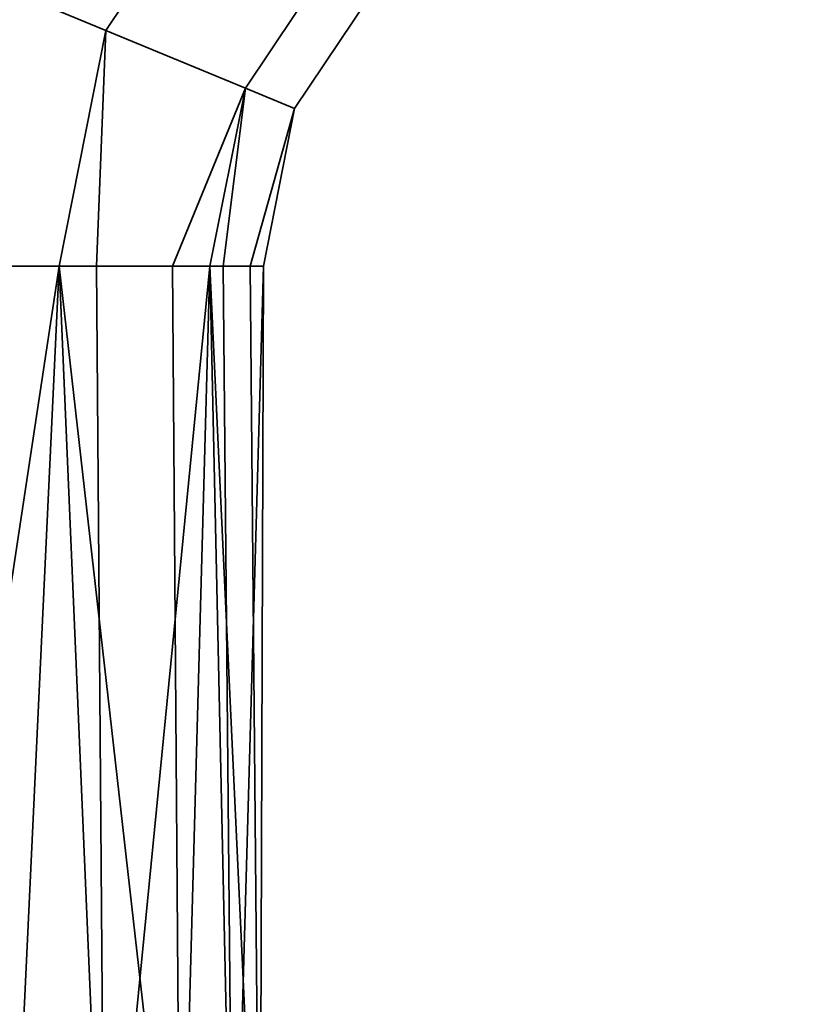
# Model space of a CAD drawing. Header units: millimetres. Extents: x -625 to 3625, y -115 to 71.
# Tile 787 of 1056: x 2565 to 2584, y 21 to 45. Entities that reach past the tile are written whole.
import ezdxf

# ---------------------------------------------------------------- set-up
doc = ezdxf.new("R2010")
doc.units = ezdxf.units.MM
doc.layers.add('151', color=7, linetype='Continuous', true_color=0xffffff)

# ---------------------------------------------------------------- blocks, each defined once
blk = doc.blocks.new('UG_SURFACE_003')
at = {"layer": '151', "color": 252, "linetype": 'Continuous', "lineweight": 35}
for points in [[(3625, -31, 2235), (3625, 69, 2235), (2275, 69, 2235), (2275, -31, 2235)], [(2425, -31, 2085), (2425, 69, 2085), (3475, 69, 2085), (3475, -31, 2085)]]:
    blk.add_3dface(points, dxfattribs=at)
blk = doc.blocks.new('UG_SURFACE_157')
at = {"layer": '151', "color": 43, "linetype": 'Continuous', "lineweight": 35}
for points in [[(2570.42, 49.58, 1092.853), (2567.176, 44.726, 1092.853), (2562.186, 46.793, 1089.734), (2566.6, 53.4, 1089.734)], [(2566.6, 53.4, 1118.266), (2562.186, 46.793, 1118.266), (2567.176, 44.726, 1115.147), (2570.42, 49.58, 1115.147)], [(2573.012, 46.988, 1097.899), (2570.563, 43.323, 1097.899), (2567.176, 44.726, 1092.853), (2570.42, 49.58, 1092.853)], [(2570.42, 49.58, 1115.147), (2567.176, 44.726, 1115.147), (2570.563, 43.323, 1110.101), (2573.012, 46.988, 1110.101)], [(2573.929, 46.071, 1104), (2571.761, 42.827, 1104), (2570.563, 43.323, 1097.899), (2573.012, 46.988, 1097.899)], [(2573.012, 46.988, 1110.101), (2570.563, 43.323, 1110.101), (2571.761, 42.827, 1104), (2573.929, 46.071, 1104)], [(2562.186, 46.793, 1089.734), (2567.176, 44.726, 1092.853), (2566.037, 39, 1092.853), (2561.978, 39, 1090.51)], [(2564.694, 39, 1115.923), (2566.037, 39, 1115.147), (2567.176, 44.726, 1115.147), (2562.186, 46.793, 1118.266)], [(2570.563, 43.323, 1110.101), (2567.176, 44.726, 1115.147), (2566.037, 39, 1115.147), (2568.792, 39, 1111.356)], [(2566.948, 39, 1094.107), (2566.037, 39, 1092.853), (2567.176, 44.726, 1092.853)], [(2567.176, 44.726, 1092.853), (2570.563, 43.323, 1097.899), (2569.703, 39, 1097.899), (2566.948, 39, 1094.107)], [(2568.792, 39, 1111.356), (2569.703, 39, 1110.101), (2570.563, 43.323, 1110.101)], [(2571.761, 42.827, 1104), (2570.563, 43.323, 1110.101), (2569.703, 39, 1110.101), (2570.678, 39, 1105.517)], [(2570.026, 39, 1099.416), (2569.703, 39, 1097.899), (2570.563, 43.323, 1097.899)], [(2570.563, 43.323, 1097.899), (2571.761, 42.827, 1104), (2571, 39, 1104), (2570.026, 39, 1099.416)], [(2570.678, 39, 1105.517), (2571, 39, 1104), (2571.761, 42.827, 1104)], [(2562.101, 13, 1090.297), (2561.978, 39, 1090.51), (2566.037, 39, 1092.853)], [(2566.037, 39, 1092.853), (2567.147, 13, 1093.963), (2562.101, 13, 1090.297)], [(2566.037, 39, 1115.147), (2564.694, 39, 1115.923), (2564.817, 13, 1116.135)], [(2566.037, 39, 1115.147), (2564.817, 13, 1116.135), (2568.99, 13, 1111.5)], [(2568.99, 13, 1111.5), (2568.792, 39, 1111.356), (2566.037, 39, 1115.147)], [(2566.037, 39, 1092.853), (2566.948, 39, 1094.107), (2567.147, 13, 1093.963)], [(2567.147, 13, 1093.963), (2566.948, 39, 1094.107), (2569.703, 39, 1097.899)], [(2569.703, 39, 1097.899), (2570.266, 13, 1099.365), (2567.147, 13, 1093.963)], [(2569.703, 39, 1110.101), (2568.792, 39, 1111.356), (2568.99, 13, 1111.5)], [(2569.703, 39, 1110.101), (2568.99, 13, 1111.5), (2570.918, 13, 1105.568)], [(2570.918, 13, 1105.568), (2570.678, 39, 1105.517), (2569.703, 39, 1110.101)], [(2569.703, 39, 1097.899), (2570.026, 39, 1099.416), (2570.266, 13, 1099.365)], [(2570.266, 13, 1099.365), (2570.026, 39, 1099.416), (2571, 39, 1104)], [(2571, 39, 1104), (2570.918, 13, 1105.568), (2570.266, 13, 1099.365)], [(2571, 39, 1104), (2570.678, 39, 1105.517), (2570.918, 13, 1105.568)]]:
    blk.add_3dface(points, dxfattribs=at)
blk = doc.blocks.new('UG_SURFACE_178')
at = {"layer": '151', "color": 31, "linetype": 'Continuous', "lineweight": 35}
for points in [[(3460.75, -34.75, 2069.25), (3460.75, 50.25, 2069.25), (2439.25, 50.25, 2069.25), (2439.25, -34.75, 2069.25)], [(3400.75, 45.25, 2009.25), (3400.75, 5, 2009.25), (2499.25, 5, 2009.25), (2499.25, 45.25, 2009.25)]]:
    blk.add_3dface(points, dxfattribs=at)
blk = doc.blocks.new('UG_SURFACE_179')
at = {"layer": '151', "color": 7, "linetype": 'Continuous', "lineweight": 35}
for points in [[(3400.75, 5, 2009.25), (3400.75, 45.25, 2009.25), (2499.25, 45.25, 2009.25), (2499.25, 5, 2009.25)], [(2499.5, 5, 2009), (2499.5, 45.25, 2009), (3400.5, 45.25, 2009), (3400.5, 5, 2009)]]:
    blk.add_3dface(points, dxfattribs=at)

msp = doc.modelspace()

# ---------------------------------------------------------------- linework, layer by layer
at = {"layer": '151', "color": 252, "linetype": 'Continuous', "lineweight": -3, "true_color": 0x939598, "extrusion": (0, 1, 0)}
msp.add_circle((-2556, 1104, 39), 15, dxfattribs=at)

# ---------------------------------------------------------------- block references
at = {"layer": '151', "color": 252, "linetype": 'Continuous', "lineweight": -3, "true_color": 0x939598}
for name in ['UG_SURFACE_157', 'UG_SURFACE_003', 'UG_SURFACE_179', 'UG_SURFACE_178']:
    msp.add_blockref(name, (0, 0), dxfattribs=at)

doc.saveas('drawing.dxf')
